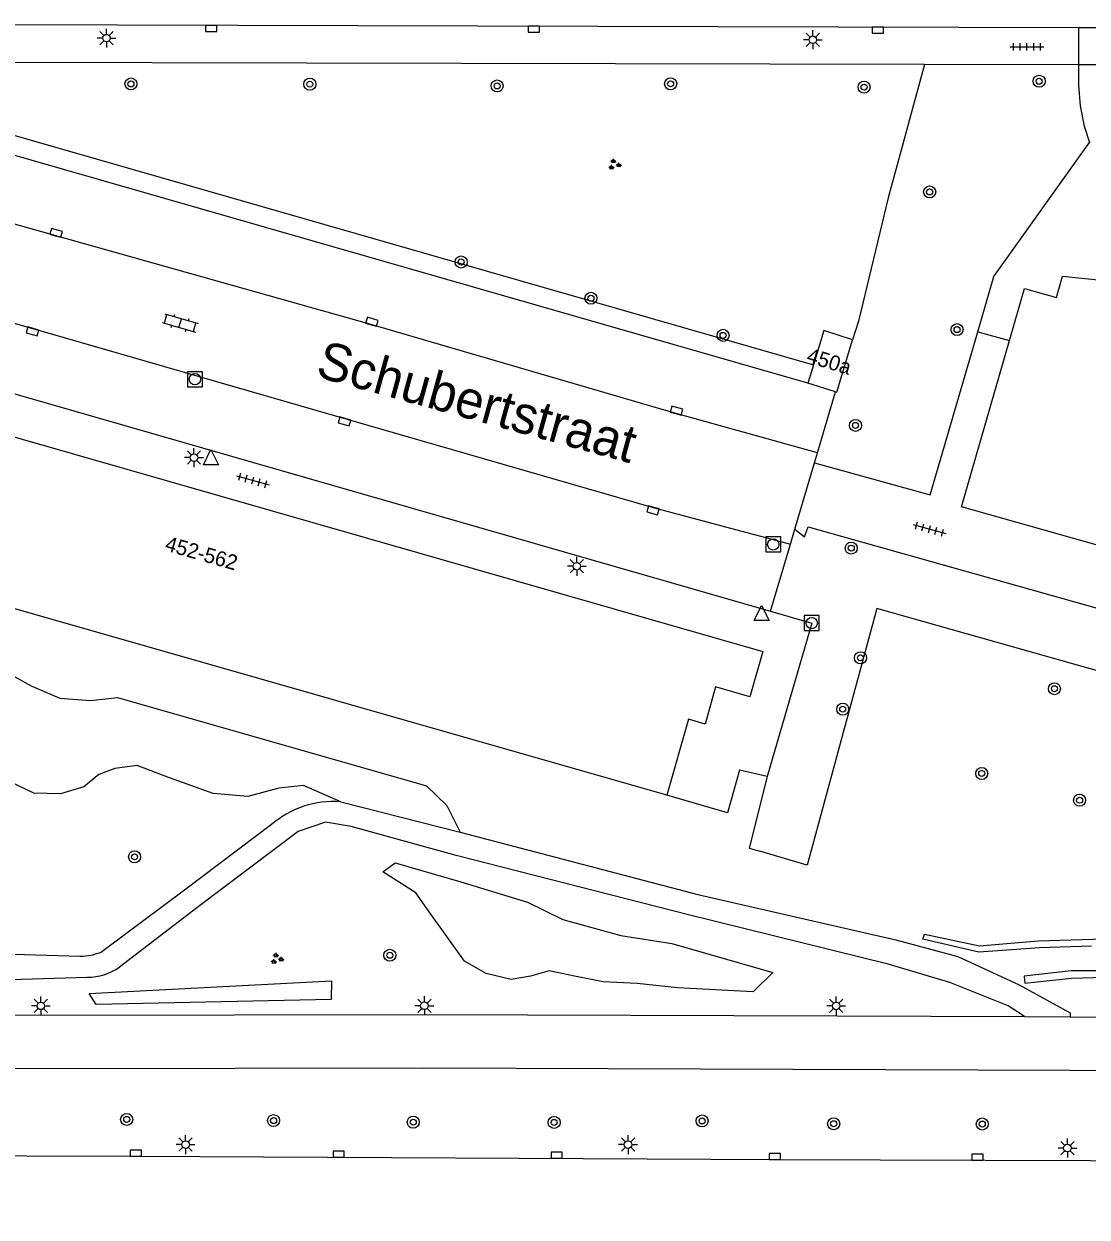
# Model space of a CAD drawing. Extents: x 132999 to 136000, y 398499 to 400501.
# Drawn here: x 134410.7 to 134481.4, y 399202.1 to 399281.4 of the extents above; entities that cross this region are included whole.
import ezdxf

# ---------------------------------------------------------------- set-up
doc = ezdxf.new("R2010")
doc.units = 0
for name, color, linetype in [('gg-anno-huisnummerreeks BGT', 7, 'Continuous'), ('gg-anno-openbare ruimte label', 7, 'Continuous'), ('gg-bbg-hoofdgebouw', 7, 'Continuous'), ('gg-knt-verharding', 7, 'Continuous'), ('gg-knt-verharding nz', 7, 'Continuous'), ('gt-afsc-boombescherming', 7, 'Continuous'), ('gt-grn-groengrens', 7, 'Continuous'), ('gt-grn-weggrens', 7, 'Continuous'), ('gt-symb-boom', 7, 'Continuous'), ('gt-symb-groenvak', 7, 'Continuous'), ('gt-symb-klinker verharding', 7, 'Continuous'), ('gt-symb-kolk', 7, 'Continuous'), ('gt-symb-lichtmast', 7, 'Continuous'), ('gt-symb-rioolschacht', 7, 'Continuous'), ('gt-symb-tegel verharding', 7, 'Continuous'), ('gt-symb-waterafsluiter', 7, 'Continuous')]:
    doc.layers.add(name, color=color, linetype=linetype)

# ---------------------------------------------------------------- blocks, each defined once
blk = doc.blocks.new('gt0-LMAST')
at = {"layer": 'gt-symb-lichtmast'}
for p, q in [((-0.182, 0.173), (-0.447, 0.438)), ((-0.005, 0.246), (-0.005, 0.621)), ((0.172, 0.173), (0.437, 0.438)), ((-0.255, -0.004), (-0.63, -0.004)), ((-0.182, -0.181), (-0.447, -0.446)), ((-0.005, -0.254), (-0.005, -0.629)), ((0.437, -0.446), (0.172, -0.181)), ((0.245, -0.004), (0.62, -0.004))]:
    blk.add_line(p, q, dxfattribs=at)
blk.add_circle((-0.005, -0.004), 0.25, dxfattribs=at)
blk = doc.blocks.new('gt0-KOLK')
at = {"layer": 'gt-symb-kolk'}
blk.add_lwpolyline([(0, 0), (0.375, 0), (0.375, 0.4), (-0.375, 0.4), (-0.375, 0), (0, 0)], dxfattribs=at)
blk = doc.blocks.new('gt0-BOOM')
at = {"layer": 'gt-symb-boom'}
for radius in [0.4, 0.2]:
    blk.add_circle((0, 0), radius, dxfattribs=at)
blk = doc.blocks.new('gt0-GRVAK')
at = {"layer": 'gt-symb-groenvak'}
for p, q in [((-0.11, 0.189), (-0.228, 0.24)), ((-0.182, 0.153), (0.088, 0.153)), ((-0.091, 0.211), (-0.156, 0.322)), ((-0.047, 0.214), (-0.047, 0.393)), ((-0.004, 0.211), (0.061, 0.322)), ((0.015, 0.189), (0.133, 0.24)), ((0.262, -0.052), (0.197, 0.059)), ((0.305, -0.049), (0.305, 0.13)), ((0.349, -0.052), (0.414, 0.059)), ((-0.245, -0.228), (-0.363, -0.177)), ((-0.318, -0.264), (-0.047, -0.264)), ((-0.226, -0.206), (-0.291, -0.095)), ((-0.183, -0.203), (-0.183, -0.024)), ((-0.139, -0.206), (-0.074, -0.095)), ((-0.12, -0.228), (-0.002, -0.177)), ((0.243, -0.074), (0.125, -0.023)), ((0.17, -0.11), (0.441, -0.11)), ((0.368, -0.074), (0.486, -0.023))]:
    blk.add_line(p, q, dxfattribs=at)
blk = doc.blocks.new('gt0-TEG1')
at = {"layer": 'gt-symb-tegel verharding'}
for p, q in [((-1.125, 0), (1.125, 0)), ((-0.9, -0.25), (-0.9, 0.25)), ((-0.45, -0.25), (-0.45, 0.25)), ((0, -0.25), (0, 0.25)), ((0.45, -0.25), (0.45, 0.25)), ((0.9, -0.25), (0.9, 0.25))]:
    blk.add_line(p, q, dxfattribs=at)
blk = doc.blocks.new('gt0-KL1')
at = {"layer": 'gt-symb-klinker verharding'}
for p, q in [((-1.15, 0.3), (1.15, 0.3)), ((-1, -0.3), (-1, 0.3)), ((-0.5, 0.3), (-0.5, 0.45)), ((0, -0.3), (0, 0.3)), ((0.5, 0.3), (0.5, 0.45)), ((1, -0.3), (1, 0.3)), ((-1.15, -0.3), (1.15, -0.3)), ((-0.5, -0.45), (-0.5, -0.3)), ((0.5, -0.45), (0.5, -0.3))]:
    blk.add_line(p, q, dxfattribs=at)
blk = doc.blocks.new('gt0-RS')
at = {"layer": 'gt-symb-rioolschacht'}
blk.add_lwpolyline([(-0.5, -0.5), (0.5, -0.5), (0.5, 0.5), (-0.5, 0.5)], close=True, dxfattribs=at)
blk.add_circle((0, 0), 0.375, dxfattribs=at)
blk = doc.blocks.new('gt0-WAFSL')
at = {"layer": 'gt-symb-waterafsluiter'}
for p, q in [((-0.5, -0.333), (0, 0.667)), ((0, 0.667), (0.5, -0.333)), ((0.5, -0.333), (-0.5, -0.333))]:
    blk.add_line(p, q, dxfattribs=at)

msp = doc.modelspace()

# ---------------------------------------------------------------- linework, layer by layer
at = {"layer": 'gg-bbg-hoofdgebouw'}
for p, q in [((134473.07, 399249.31), (134476.251, 399260.366)), ((134463.231, 399258.75), (134462.86, 399257.53)), ((134464.699, 399256.943), (134462.86, 399257.53)), ((134453.48, 399230.13), (134384.33, 399249.91)), ((134483.22, 399246.43), (134473.07, 399249.31))]:
    msp.add_line(p, q, dxfattribs=at)
for points in [[(134476.251, 399260.366), (134477.245, 399263.821), (134479.369, 399263.21), (134479.778, 399264.632), (134487.976, 399263.794), (134487.171, 399261.008), (134487.382, 399260.947), (134487.15, 399260.14)], [(134465.83, 399260.41), (134463.92, 399261.02), (134463.231, 399258.75)], [(134387.66, 399260.38), (134459.86, 399239.7), (134459, 399236.68), (134456.72, 399237.34), (134456.02, 399234.87), (134454.91, 399235.19), (134453.48, 399230.13)], [(134464.699, 399256.943), (134464.77, 399256.92), (134465.83, 399260.41)]]:
    msp.add_lwpolyline(points, dxfattribs=at)
at = {"layer": 'gg-knt-verharding'}
for p, q in [((134480.85, 399281.141), (134388.227, 399281.405)), ((134487.286, 399281.122), (134480.85, 399281.141)), ((134470.606, 399278.706), (134399.66, 399278.86)), ((134480.85, 399278.684), (134470.606, 399278.706)), ((134487.319, 399278.667), (134480.85, 399278.684)), ((134462.86, 399257.53), (134398.844, 399275.894)), ((134463.495, 399252.892), (134464.699, 399256.943)), ((134463.299, 399252.233), (134463.495, 399252.892)), ((134461.99, 399247.828), (134463.299, 399252.233)), ((134461.689, 399246.815), (134461.99, 399247.828)), ((134460.368, 399242.368), (134461.689, 399246.815)), ((134431.804, 399229.698), (134439.733, 399227.688)), ((134410.047, 399219.572), (134414.47, 399219.435)), ((134409.867, 399217.88), (134414.957, 399218.044)), ((134477.25, 399215.425), (134480.296, 399215.412))]:
    msp.add_line(p, q, dxfattribs=at)
for points in [[(134480.85, 399278.684), (134480.85, 399277.332), (134480.942, 399275.952), (134481.216, 399274.596), (134481.575, 399273.514)], [(134474.144, 399260.934), (134475.217, 399264.617), (134481.575, 399273.514)], [(134394.65, 399265.898), (134393.39, 399261.63), (134460.368, 399242.368)], [(134463.299, 399252.233), (134470.99, 399250.11), (134474.144, 399260.934)], [(134461.99, 399247.828), (134462.62, 399247.31), (134462.88, 399247.98), (134482.09, 399242.57), (134482.644, 399244.464)], [(134460.368, 399242.368), (134463.11, 399241.58), (134460.15, 399231.38)], [(134460.15, 399231.38), (134458.31, 399231.81), (134457.52, 399228.97), (134453.48, 399230.13)], [(134427.211, 399228.187), (134421.42, 399223.816), (134415.925, 399219.735)], [(134477.25, 399215.425), (134476.159, 399216.145), (134472.298, 399217.694), (134468.184, 399218.907), (134454.922, 399222.19), (134439.475, 399226.136), (134432.499, 399228.047), (134430.796, 399228.349), (134428.985, 399227.726), (134422.319, 399222.723), (134417.092, 399218.702)], [(134439.733, 399227.688), (134455.54, 399223.546), (134468.691, 399220.519), (134472.825, 399219.413), (134476.887, 399217.536), (134480.297, 399215.675), (134480.296, 399215.412)], [(134359.972, 399215.935), (134385.499, 399215.693), (134412.115, 399215.528), (134437.36, 399215.562), (134464.806, 399215.475), (134477.25, 399215.425)], [(134480.296, 399215.412), (134492.44, 399215.363), (134519.746, 399215.058), (134525.497, 399214.906)], [(134359.782, 399212.278), (134385.067, 399212.148), (134412.251, 399211.975), (134437.312, 399212.016), (134492.565, 399211.821), (134509.991, 399211.681), (134547.415, 399210.796), (134563.312, 399210.229), (134573.494, 399209.378), (134588.471, 399207.695)], [(134361.191, 399206.375), (134375.695, 399206.35), (134403.68, 399206.189), (134418.191, 399206.152), (134460.65, 399205.928), (134488.639, 399205.839), (134500.993, 399205.767), (134530.492, 399205.279), (134560.23, 399204.287), (134614.374, 399201.289), (134616.919, 399200.928), (134618.838, 399200.538), (134618.826, 399200.371)]]:
    msp.add_lwpolyline(points, dxfattribs=at)
for centre, radius, start, end in [((134431.292, 399223.519), 6.2, 85.25933, 131.16089), ((134414.43, 399223.308), 3.873, 270.59427, 292.70633), ((134414.981, 399221.758), 3.714, 269.6255, 304.63275)]:
    msp.add_arc(centre, radius, start, end, dxfattribs=at)
at = {"layer": 'gg-knt-verharding nz'}
for points in [[(134463.495, 399252.892), (134454.012, 399255.519), (134433.746, 399261.438), (134397.661, 399271.593)], [(134394.65, 399265.898), (134411.183, 399261.211), (134452.58, 399249.27), (134461.689, 399246.815)]]:
    msp.add_lwpolyline(points, dxfattribs=at)
at = {"layer": 'gt-afsc-boombescherming'}
for points in [[(134470.49, 399220.565), (134470.594, 399220.895), (134474.252, 399220.118), (134478.169, 399220.465), (134484.765, 399220.647)], [(134481.698, 399220.096), (134478.259, 399219.986), (134474.208, 399219.715), (134470.49, 399220.565)], [(134484.002, 399218.47), (134480.358, 399218.463), (134477.235, 399218.099)], [(134477.235, 399218.099), (134477.272, 399217.643), (134480.369, 399217.987), (134484.007, 399218.093)]]:
    msp.add_lwpolyline(points, dxfattribs=at)
at = {"layer": 'gt-grn-groengrens'}
msp.add_line((134399.183, 399277.126), (134463.231, 399258.75), dxfattribs=at)
for points in [[(134470.606, 399278.706), (134468.195, 399269.832), (134466.211, 399261.65), (134465.83, 399260.41)], [(134485.076, 399243.774), (134483.439, 399238.018), (134467.444, 399242.545), (134462.801, 399225.488), (134459.561, 399226.438)], [(134407.987, 399239.186), (134411.271, 399237.392), (134413.124, 399236.58), (134415.172, 399236.438), (134416.978, 399236.641), (134437.5, 399230.767), (134438.848, 399229.448), (134439.733, 399227.688)], [(134431.804, 399229.698), (134429.326, 399230.779), (134427.683, 399230.595), (134425.632, 399230.047), (134423.337, 399230.249), (134420.433, 399231.297), (134418.265, 399232.116), (134416.782, 399231.919), (134415.722, 399231.523), (134414.728, 399230.699), (134413.175, 399230.23), (134411.413, 399230.269), (134409.78, 399231.04)], [(134460.15, 399231.38), (134458.96, 399226.614), (134459.561, 399226.438)], [(134434.608, 399225.049), (134435.431, 399225.632), (134439.797, 399224.386), (134444.211, 399223.037), (134446.569, 399221.87), (134450.416, 399220.818), (134453.814, 399220.278), (134460.523, 399218.358), (134459.22, 399217.059), (134454.191, 399217.333), (134451.507, 399217.618), (134449.255, 399217.733), (134447.34, 399218.108), (134445.663, 399218.468), (134444.418, 399218.105), (134443.122, 399217.896), (134441.469, 399218.28), (134440.037, 399219.1), (134437.674, 399222.378), (134436.791, 399223.641), (134434.608, 399225.049)], [(134415.078, 399216.967), (134431.198, 399217.797), (134431.162, 399216.561), (134415.54, 399216.223), (134415.078, 399216.967)]]:
    msp.add_lwpolyline(points, dxfattribs=at)
at = {"layer": 'gt-grn-weggrens'}
for p, q in [((134480.85, 399281.141), (134480.85, 399278.684)), ((134474.144, 399260.934), (134476.251, 399260.366))]:
    msp.add_line(p, q, dxfattribs=at)

# ---------------------------------------------------------------- block references
at = {"layer": 'gt-symb-boom'}
for p in [(134478.224, 399277.591), (134417.862, 399277.412), (134429.751, 399277.397), (134442.199, 399277.28), (134453.733, 399277.418), (134466.588, 399277.199), (134470.948, 399270.232), (134439.808, 399265.577), (134448.436, 399263.165), (134472.766, 399261.084), (134457.215, 399260.702), (134466.016, 399254.72), (134465.736, 399246.561), (134466.349, 399239.266), (134479.241, 399237.217), (134465.171, 399235.858), (134474.407, 399231.583), (134480.911, 399229.805), (134418.101, 399226.04), (134435.068, 399219.496), (134417.578, 399208.589), (134427.342, 399208.511), (134455.824, 399208.486), (134436.624, 399208.405), (134445.989, 399208.391), (134464.568, 399208.3), (134474.444, 399208.283)]:
    msp.add_blockref('gt0-BOOM', p, dxfattribs=at)
at = {"layer": 'gt-symb-groenvak'}
for p in [(134449.985, 399272.049), (134427.55, 399219.264)]:
    msp.add_blockref('gt0-GRVAK', p, dxfattribs=at)
at = {"layer": 'gt-symb-klinker verharding', "rotation": -16.02410965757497}
msp.add_blockref('gt0-KL1', (134421.132, 399261.522), dxfattribs=at)
at = {"layer": 'gt-symb-kolk'}
for p, rotation in [((134423.202, 399281.306), 180), ((134444.645, 399281.245), -179.88540859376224), ((134467.51, 399281.18), 179.9427042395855), ((134412.835, 399267.322), -16.079172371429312), ((134411.37, 399261.154), 163.92082762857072), ((134433.822, 399261.412), -16.205185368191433), ((134454.072, 399255.504), -15.898187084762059), ((134432.108, 399255.176), 163.97589034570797), ((134452.611, 399249.263), 164.3378936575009)]:
    msp.add_blockref('gt0-KOLK', p, dxfattribs=dict(at, rotation=rotation))
for p in [(134418.191, 399206.152), (134431.668, 399206.071), (134446.157, 399206.005), (134460.65, 399205.928), (134474.13, 399205.886)]:
    msp.add_blockref('gt0-KOLK', p, dxfattribs=at)
at = {"layer": 'gt-symb-lichtmast'}
for p in [(134416.24, 399280.463), (134463.188, 399280.355), (134422.057, 399252.58), (134447.501, 399245.358), (134411.878, 399216.139), (134437.368, 399216.149), (134464.74, 399216.135), (134421.498, 399206.918), (134450.904, 399206.916), (134480.108, 399206.69)]:
    msp.add_blockref('gt0-LMAST', p, dxfattribs=at)
at = {"layer": 'gt-symb-rioolschacht'}
for p in [(134422.111, 399257.788), (134460.55, 399246.807), (134463.109, 399241.577)]:
    msp.add_blockref('gt0-RS', p, dxfattribs=at)
at = {"layer": 'gt-symb-tegel verharding'}
for p, rotation in [((134477.413, 399279.877), -0.11459140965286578), ((134425.957, 399251.066), -15.969016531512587), ((134470.93, 399247.824), -15.425970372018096)]:
    msp.add_blockref('gt0-TEG1', p, dxfattribs=dict(at, rotation=rotation))
at = {"layer": 'gt-symb-waterafsluiter'}
for p in [(134423.181, 399252.438), (134459.774, 399242.078)]:
    msp.add_blockref('gt0-WAFSL', p, dxfattribs=at)

# ---------------------------------------------------------------- texts
at = {"layer": 'gg-anno-huisnummerreeks BGT'}
for s, rotation, p in [('450a', 343, (134462.707, 399258.934)), ('452-562', 344, (134420.057, 399246.421))]:
    msp.add_text(s, height=1, rotation=rotation, dxfattribs=at).set_placement(p)
at = {"layer": 'gg-anno-openbare ruimte label'}
msp.add_text('Schubertstraat', height=2.5, rotation=344.6, dxfattribs=at).set_placement((134430.062, 399257.979))

doc.saveas('drawing.dxf')
